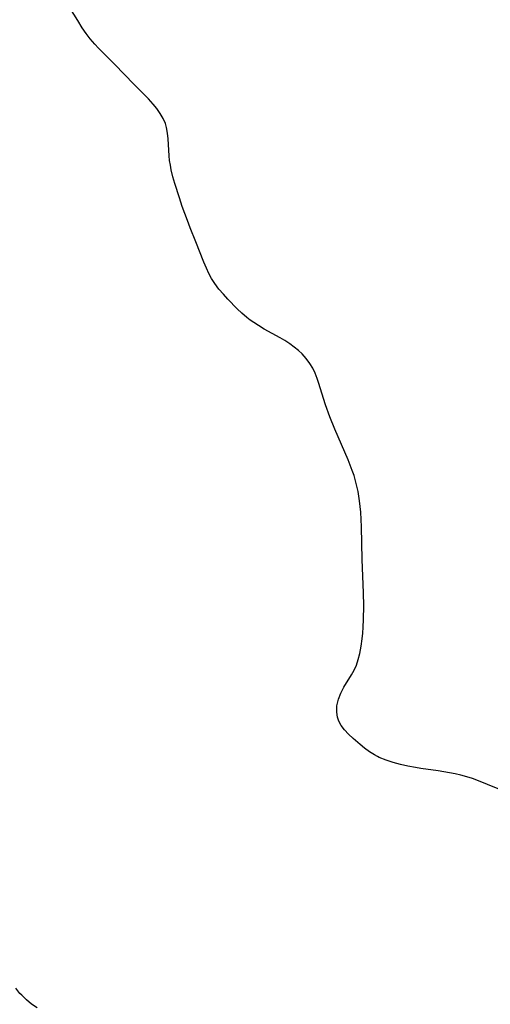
# Model space of a CAD drawing. Header units: metres. Extents: x 1073367 to 1082519, y 1569854 to 1574957.
# Tile 864 of 1056: x 1079619 to 1079737, y 1572892 to 1573139. Entities that reach past the tile are written whole.
import ezdxf

# ---------------------------------------------------------------- set-up
doc = ezdxf.new("R2010")
doc.units = ezdxf.units.M
doc.layers.add('CGG_CurvaNivelLidar_v1', color=253, linetype='Continuous', lineweight=30)

msp = doc.modelspace()

# ---------------------------------------------------------------- linework, layer by layer
at = {"layer": 'CGG_CurvaNivelLidar_v1'}
for p, q in [((1079633.6143, 1573138.6747, 73), (1079631.6763, 1573141.9189, 73)), ((1079634.7648, 1573136.8555, 73), (1079633.6143, 1573138.6747, 73)), ((1079635.7084, 1573135.4699, 73), (1079634.7648, 1573136.8555, 73)), ((1079636.7136, 1573134.1336, 73), (1079635.7084, 1573135.4699, 73)), ((1079637.8866, 1573132.7587, 73), (1079636.7136, 1573134.1336, 73)), ((1079638.8001, 1573131.7808, 73), (1079637.8866, 1573132.7587, 73)), ((1079642.8378, 1573127.7447, 73), (1079638.8001, 1573131.7808, 73)), ((1079647.7492, 1573122.685, 73), (1079642.8378, 1573127.7447, 73)), ((1079651.3435, 1573119.0542, 73), (1079647.7492, 1573122.685, 73)), ((1079652.5255, 1573117.7609, 73), (1079651.3435, 1573119.0542, 73)), ((1079653.4768, 1573116.6003, 73), (1079652.5255, 1573117.7609, 73)), ((1079654.3277, 1573115.4025, 73), (1079653.4768, 1573116.6003, 73)), ((1079655.0504, 1573114.1593, 73), (1079654.3277, 1573115.4025, 73)), ((1079655.6105, 1573112.8601, 73), (1079655.0504, 1573114.1593, 73)), ((1079655.8985, 1573111.8775, 73), (1079655.6105, 1573112.8601, 73)), ((1079656.1655, 1573110.4571, 73), (1079655.8985, 1573111.8775, 73)), ((1079656.3233, 1573108.9929, 73), (1079656.1655, 1573110.4571, 73)), ((1079656.5653, 1573104.7963, 73), (1079656.3233, 1573108.9929, 73)), ((1079656.6777, 1573103.6048, 73), (1079656.5653, 1573104.7963, 73)), ((1079656.8473, 1573102.4373, 73), (1079656.6777, 1573103.6048, 73)), ((1079657.0726, 1573101.2694, 73), (1079656.8473, 1573102.4373, 73)), ((1079657.491, 1573099.5329, 73), (1079657.0726, 1573101.2694, 73)), ((1079657.9828, 1573097.7958, 73), (1079657.491, 1573099.5329, 73)), ((1079659.1214, 1573094.2048, 73), (1079657.9828, 1573097.7958, 73)), ((1079659.8357, 1573092.0768, 73), (1079659.1214, 1573094.2048, 73)), ((1079661.1104, 1573088.5009, 73), (1079659.8357, 1573092.0768, 73)), ((1079661.7908, 1573086.7311, 73), (1079661.1104, 1573088.5009, 73)), ((1079663.2287, 1573083.2031, 73), (1079661.7908, 1573086.7311, 73)), ((1079665.2308, 1573078.0873, 73), (1079663.2287, 1573083.2031, 73)), ((1079665.8957, 1573076.5575, 73), (1079665.2308, 1573078.0873, 73)), ((1079666.516, 1573075.2728, 73), (1079665.8957, 1573076.5575, 73)), ((1079667.2003, 1573074.0295, 73), (1079666.516, 1573075.2728, 73)), ((1079668.0113, 1573072.7643, 73), (1079667.2003, 1573074.0295, 73)), ((1079669.0491, 1573071.3492, 73), (1079668.0113, 1573072.7643, 73)), ((1079670.1437, 1573070.0367, 73), (1079669.0491, 1573071.3492, 73)), ((1079671.3004, 1573068.7703, 73), (1079670.1437, 1573070.0367, 73)), ((1079673.6299, 1573066.394, 73), (1079671.3004, 1573068.7703, 73)), ((1079674.7955, 1573065.2882, 73), (1079673.6299, 1573066.394, 73)), ((1079676.0096, 1573064.2376, 73), (1079674.7955, 1573065.2882, 73)), ((1079676.8665, 1573063.5699, 73), (1079676.0096, 1573064.2376, 73)), ((1079677.7519, 1573062.9372, 73), (1079676.8665, 1573063.5699, 73)), ((1079678.9529, 1573062.1569, 73), (1079677.7519, 1573062.9372, 73)), ((1079680.383, 1573061.3157, 73), (1079678.9529, 1573062.1569, 73)), ((1079684.3629, 1573059.1424, 73), (1079680.383, 1573061.3157, 73)), ((1079685.5988, 1573058.4108, 73), (1079684.3629, 1573059.1424, 73)), ((1079686.795, 1573057.6339, 73), (1079685.5988, 1573058.4108, 73)), ((1079687.939, 1573056.8026, 73), (1079686.795, 1573057.6339, 73)), ((1079688.956, 1573055.9624, 73), (1079687.939, 1573056.8026, 73)), ((1079689.9077, 1573055.0652, 73), (1079688.956, 1573055.9624, 73)), ((1079690.9545, 1573053.9074, 73), (1079689.9077, 1573055.0652, 73)), ((1079691.8705, 1573052.6567, 73), (1079690.9545, 1573053.9074, 73)), ((1079692.5589, 1573051.461, 73), (1079691.8705, 1573052.6567, 73)), ((1079693.1469, 1573050.1989, 73), (1079692.5589, 1573051.461, 73)), ((1079693.6575, 1573048.8858, 73), (1079693.1469, 1573050.1989, 73)), ((1079694.001, 1573047.8804, 73), (1079693.6575, 1573048.8858, 73)), ((1079695.7575, 1573042.2908, 73), (1079694.001, 1573047.8804, 73)), ((1079696.8499, 1573039.2867, 73), (1079695.7575, 1573042.2908, 73)), ((1079698.1256, 1573036.1604, 73), (1079696.8499, 1573039.2867, 73)), ((1079701.4337, 1573028.4621, 73), (1079698.1256, 1573036.1604, 73)), ((1079702.4691, 1573025.8229, 73), (1079701.4337, 1573028.4621, 73)), ((1079702.9141, 1573024.5497, 73), (1079702.4691, 1573025.8229, 73)), ((1079703.3057, 1573023.2632, 73), (1079702.9141, 1573024.5497, 73)), ((1079703.6408, 1573021.9206, 73), (1079703.3057, 1573023.2632, 73)), ((1079703.9172, 1573020.5619, 73), (1079703.6408, 1573021.9206, 73)), ((1079704.2928, 1573018.2111, 73), (1079703.9172, 1573020.5619, 73)), ((1079704.6022, 1573015.3642, 73), (1079704.2928, 1573018.2111, 73)), ((1079704.7297, 1573013.4899, 73), (1079704.6022, 1573015.3642, 73)), ((1079704.8104, 1573011.6883, 73), (1079704.7297, 1573013.4899, 73)), ((1079704.9781, 1573003.4825, 73), (1079704.8104, 1573011.6883, 73)), ((1079705.278, 1572995.1618, 73), (1079704.9781, 1573003.4825, 73)), ((1079705.3499, 1572991.9061, 73), (1079705.278, 1572995.1618, 73)), ((1079705.3218, 1572988.4408, 73), (1079705.3499, 1572991.9061, 73)), ((1079705.2408, 1572986.509, 73), (1079705.3218, 1572988.4408, 73)), ((1079705.1371, 1572985.0399, 73), (1079705.2408, 1572986.509, 73)), ((1079704.7117, 1572981.7383, 73), (1079704.9873, 1572983.5893, 73)), ((1079704.9873, 1572983.5893, 73), (1079705.1371, 1572985.0399, 73)), ((1079704.3572, 1572979.9385, 73), (1079704.7117, 1572981.7383, 73)), ((1079703.5037, 1572976.9879, 73), (1079703.9861, 1572978.4327, 73)), ((1079703.9861, 1572978.4327, 73), (1079704.3572, 1572979.9385, 73)), ((1079702.9376, 1572975.75, 73), (1079703.5037, 1572976.9879, 73)), ((1079700.3817, 1572971.4657, 73), (1079702.2751, 1572974.5547, 73)), ((1079702.2751, 1572974.5547, 73), (1079702.9376, 1572975.75, 73)), ((1079699.6082, 1572970.0021, 73), (1079700.3817, 1572971.4657, 73)), ((1079699.0062, 1572968.427, 73), (1079699.6082, 1572970.0021, 73)), ((1079698.5789, 1572965.2319, 73), (1079698.6495, 1572966.8244, 73)), ((1079698.6495, 1572966.8244, 73), (1079699.0062, 1572968.427, 73)), ((1079698.7848, 1572963.923, 73), (1079698.5789, 1572965.2319, 73)), ((1079699.1142, 1572962.9785, 73), (1079698.7848, 1572963.923, 73)), ((1079699.7038, 1572961.8762, 73), (1079699.1142, 1572962.9785, 73)), ((1079700.5542, 1572960.7334, 73), (1079699.7038, 1572961.8762, 73)), ((1079701.5587, 1572959.6496, 73), (1079700.5542, 1572960.7334, 73)), ((1079702.6665, 1572958.6021, 73), (1079701.5587, 1572959.6496, 73)), ((1079704.4307, 1572957.0633, 73), (1079702.6665, 1572958.6021, 73)), ((1079705.5879, 1572956.1352, 73), (1079704.4307, 1572957.0633, 73)), ((1079706.7982, 1572955.2615, 73), (1079705.5879, 1572956.1352, 73)), ((1079708.0725, 1572954.4705, 73), (1079706.7982, 1572955.2615, 73)), ((1079708.7942, 1572954.0872, 73), (1079708.0725, 1572954.4705, 73)), ((1079709.2672, 1572953.8599, 73), (1079708.7942, 1572954.0872, 73)), ((1079710.978, 1572953.1626, 73), (1079709.2672, 1572953.8599, 73)), ((1079712.7598, 1572952.586, 73), (1079710.978, 1572953.1626, 73)), ((1079714.591, 1572952.0988, 73), (1079712.7598, 1572952.586, 73)), ((1079716.455, 1572951.6776, 73), (1079714.591, 1572952.0988, 73)), ((1079718.3795, 1572951.3023, 73), (1079716.455, 1572951.6776, 73)), ((1079719.7078, 1572951.0787, 73), (1079718.3795, 1572951.3023, 73)), ((1079724.011, 1572950.4541, 73), (1079719.7078, 1572951.0787, 73)), ((1079726.8748, 1572949.9908, 73), (1079724.011, 1572950.4541, 73)), ((1079728.2482, 1572949.7169, 73), (1079726.8748, 1572949.9908, 73)), ((1079729.7332, 1572949.368, 73), (1079728.2482, 1572949.7169, 73)), ((1079731.1976, 1572948.9695, 73), (1079729.7332, 1572949.368, 73)), ((1079732.6389, 1572948.5246, 73), (1079731.1976, 1572948.9695, 73)), ((1079733.711, 1572948.1558, 73), (1079732.6389, 1572948.5246, 73)), ((1079739.0602, 1572945.9956, 73), (1079733.711, 1572948.1558, 73)), ((1079619.1215, 1572894.6424, 73.5), (1079618.0757, 1572895.9218, 73.5)), ((1079619.5618, 1572894.1653, 73.5), (1079619.1215, 1572894.6424, 73.5)), ((1079620.7574, 1572893.0221, 73.5), (1079619.5618, 1572894.1653, 73.5)), ((1079622.0488, 1572891.9664, 73.5), (1079620.7574, 1572893.0221, 73.5)), ((1079623.4175, 1572890.9892, 73.5), (1079622.0488, 1572891.9664, 73.5))]:
    msp.add_line(p, q, dxfattribs=at)

doc.saveas('drawing.dxf')
